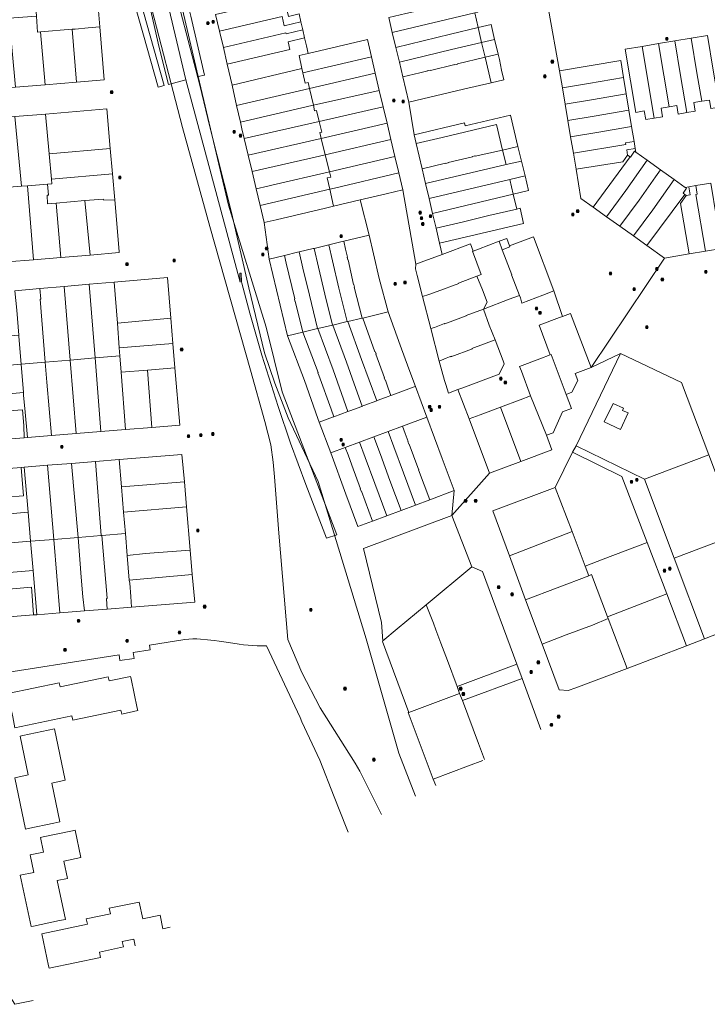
# Model space of a CAD drawing. Header units: metres. Extents: x 163628 to 167676, y 402708 to 405373.
# Tile 262 of 656: x 166052 to 166314, y 403571 to 403946. Entities that reach past the tile are written whole.
import ezdxf

# ---------------------------------------------------------------- set-up
doc = ezdxf.new("R2010")
doc.units = ezdxf.units.M
doc.layers.get('0').update_dxf_attribs({"lineweight": 25})
for name, color, linetype, lineweight in [('X-CA190022.004-UO-BGT_Ondergrond$0$GE_314_WGDRijbaanLokaleweg_Vlak_GEM', 253, 'Continuous', 9), ('X-CA190022.004-UO-BGT_Ondergrond$0$GE_316_WGDFietspad_Vlak_GEM', 253, 'Continuous', 9), ('X-CA190022.004-UO-BGT_Ondergrond$0$GE_367_OWGBerm_groenvoorziening_grasenk_GEM', 253, 'Continuous', 9), ('X-CA190022.004-UO-KAD_Percelen$0$B-WE-KG-GRENS_PERCEEL-GV', 150, 'Continuous', 9), ('X-CA190022.004-UO-WHM_Riolering gemeente_NLCS$0$B-WE-RI-PUT-S', 214, 'Continuous', 15)]:
    doc.layers.add(name, color=color, linetype=linetype, lineweight=lineweight)

# ---------------------------------------------------------------- blocks, each defined once
blk = doc.blocks.new('X-CA190022.004-UO-WHM_Riolering gemeente_NLCS$0$B-SRI-PUT_BETON-SO')
blk.add_line((-1.4, -1.4), (1.4, 1.4))
at = {"lineweight": -3, "flags": 128}
blk.add_lwpolyline([(2, -2), (2, 2), (-2, 2), (-2, -2)], close=True, dxfattribs=at)
at = {"lineweight": -3}
blk.add_circle((0, 0), 2, dxfattribs=at)

msp = doc.modelspace()

# ---------------------------------------------------------------- linework, layer by layer
at = {"layer": 'X-CA190022.004-UO-BGT_Ondergrond$0$GE_314_WGDRijbaanLokaleweg_Vlak_GEM', "flags": 128}
msp.add_lwpolyline([(166097.487, 404006.185), (166100.824, 403988.903), (166101.162, 403987.154), (166103.808, 403973.453), (166107.416, 403957.069), (166115.481, 403922.678), (166108.847, 403920.951), (166105.342, 403935.017), (166100.478, 403956.239), (166096.466, 403974.247), (166096.169, 403975.581), (166091.091, 404002.533), (166089.751, 404008.786), (166089.482, 404009.916), (166083.752, 404033.896), (166078.383, 404055.611), (166074.629, 404070.389), (166069.36, 404089.34), (166073.545, 404090.058), (166075.057, 404083.886)], dxfattribs=at)
at = {"layer": 'X-CA190022.004-UO-BGT_Ondergrond$0$GE_316_WGDFietspad_Vlak_GEM', "flags": 128}
for points in [[(166100.229, 404027.773), (166105.14, 404006.821), (166107.65, 403988.94), (166107.95, 403987.46), (166117.016, 403948.475), (166117.39, 403946.867), (166122.599, 403924.468), (166120.182, 403923.925), (166105.29, 403987.48), (166102.74, 404006.291), (166098.132, 404025.998), (166097.804, 404027.401), (166094.728, 404040.554), (166093.27, 404046.791), (166084.195, 404091.749), (166086.663, 404092.126), (166086.652, 404091.691), (166088.409, 404083.505), (166095.68, 404047.181), (166097.384, 404039.912), (166099.889, 404029.223), (166100.229, 404027.773)], [(166062.878, 404078.502), (166089.798, 403982.638), (166090.15, 403981.386), (166107.237, 403920.563), (166104.903, 403919.887), (166099.351, 403939.649), (166089.547, 403974.545)]]:
    msp.add_lwpolyline(points, dxfattribs=at)
at = {"layer": 'X-CA190022.004-UO-BGT_Ondergrond$0$GE_367_OWGBerm_groenvoorziening_grasenk_GEM', "flags": 128}
msp.add_lwpolyline([(166105.29, 403987.48), (166120.182, 403923.925), (166131.66, 403874.94), (166145.99, 403828.63), (166152.13, 403803.99), (166172.945, 403749.605), (166169.008, 403748.245), (166161.069, 403768.734), (166155.255, 403784.442), (166150.534, 403798.418), (166144.39, 403817.866), (166139.835, 403833.926), (166136.805, 403845.35), (166136.689, 403845.787), (166136.542, 403849.134), (166136.065, 403849.134), (166136.081, 403845.648), (166134.8, 403850.894), (166115.481, 403922.678), (166107.416, 403957.069)], dxfattribs=at)
at = {"layer": 'X-CA190022.004-UO-KAD_Percelen$0$B-WE-KG-GRENS_PERCEEL-GV', "flags": 128}
for points in [[(166189.888, 403643.124), (166181.677, 403659.566), (166179.85, 403662.719), (166166.617, 403683.729), (166159.607, 403697.189), (166154.321, 403709.702), (166150.908, 403750.133), (166149.165, 403771.684), (166148.703, 403777.215), (166147.78, 403783.763), (166145.563, 403792.707), (166140.03, 403812.236), (166124.623, 403866.885), (166114.252, 403904.557), (166101.67, 403953.037), (166087.632, 404007.415), (166077.286, 404049.019), (166064.977, 404098.222), (166057.063, 404129.323), (165993.728, 404104.691)], [(166202.866, 403650.054), (166196.511, 403666.512), (166184.058, 403709.921), (166165.8, 403769.909), (166154.339, 403794.029), (166149.381, 403807.207), (166145.398, 403818.769), (166139.377, 403843.59), (166132.822, 403872.158), (166124.625, 403904.843), (166120.797, 403920.653), (166108.961, 403965.882)], [(166108.961, 403965.882), (166120.797, 403920.653), (166124.625, 403904.843), (166132.822, 403872.158), (166139.377, 403843.59), (166145.398, 403818.769), (166149.381, 403807.207), (166154.339, 403794.029), (166165.8, 403769.909), (166184.058, 403709.921), (166196.511, 403666.512), (166202.866, 403650.054)], [(166101.67, 403953.037), (166114.252, 403904.557), (166124.623, 403866.885), (166140.03, 403812.236), (166145.563, 403792.707), (166147.78, 403783.763), (166148.703, 403777.215), (166149.165, 403771.684), (166150.908, 403750.133), (166154.321, 403709.702), (166159.607, 403697.189), (166166.617, 403683.729), (166179.85, 403662.719), (166181.677, 403659.566), (166189.888, 403643.124)], [(166186.475, 403754.799), (166180.911, 403752.723), (166176.309, 403765.055), (166170.577, 403780.783), (166166.195, 403792.412), (166165.68, 403793.88), (166160.615, 403808.317), (166154.155, 403825.304), (166147.142, 403854.462), (166145.245, 403868.454), (166143.731, 403874.839), (166142.232, 403881.16), (166140.664, 403887.771), (166139.181, 403894.025), (166137.693, 403900.3), (166136.819, 403903.987), (166136.207, 403906.565), (166134.709, 403912.873), (166133.152, 403920.648), (166131.25, 403928.693), (166129.777, 403934.928), (166128.282, 403941.251), (166126.786, 403947.585)], [(166158.538, 403947.763), (166159.243, 403944.744), (166159.949, 403941.725), (166160.654, 403938.706), (166161.364, 403935.667), (166162.053, 403932.716), (166184.499, 403938.011), (166186.045, 403931.452), (166187.5, 403925.271), (166189.051, 403918.688), (166190.529, 403912.413), (166192.001, 403906.162), (166193.465, 403899.944), (166194.987, 403893.482), (166196.447, 403887.281), (166197.98, 403880.772), (166202.931, 403852.482), (166205, 403853.29), (166212.966, 403856.285), (166211.976, 403860.505), (166210.628, 403866.247), (166209.304, 403871.885), (166207.978, 403877.532), (166206.657, 403883.183), (166205.329, 403888.819), (166203.056, 403898.431), (166202.258, 403901.808), (166200.27, 403914.194), (166197.996, 403923.825), (166196.676, 403929.415), (166195.351, 403935.027), (166193.95, 403940.71), (166192.669, 403946.385)], [(166225.319, 403948.193), (166226.639, 403942.547), (166231.566, 403943.703), (166232.89, 403938.067), (166233.818, 403934.118), (166234.224, 403932.417), (166234.696, 403930.441), (166235.573, 403926.407), (166236.367, 403922.741), (166231.536, 403921.597), (166221.016, 403919.106), (166200.27, 403914.194), (166202.258, 403901.808), (166221.405, 403906.366), (166221.685, 403905.179), (166238.99, 403909.188), (166241.789, 403897.334), (166243.099, 403891.789), (166244.497, 403886.135), (166245.835, 403880.532), (166239.996, 403879.15), (166241.345, 403873.501), (166242.591, 403873.794), (166243.931, 403868.017), (166211.976, 403860.505), (166212.966, 403856.285), (166223.75, 403860.34), (166224.8, 403857.54), (166226.806, 403858.294), (166234.681, 403861.253), (166237.52, 403862.32), (166238.58, 403859.52), (166247.67, 403862.93), (166255.43, 403842.36), (166258.752, 403832.654), (166261.75, 403833.8), (166269.62, 403813.26), (166297.503, 403854.876), (166290.8, 403859.652), (166285.686, 403863.296), (166280.559, 403866.949), (166275.445, 403870.592), (166270.32, 403874.243), (166265.734, 403877.511), (166263.879, 403888.636), (166262.848, 403894.818), (166261.81, 403901.043), (166260.776, 403907.24), (166259.737, 403913.47), (166258.701, 403919.682), (166257.625, 403926.131), (166253.333, 403949.428)], [(166253.333, 403949.428), (166257.625, 403926.131), (166280.844, 403929.977), (166281.914, 403923.536), (166282.944, 403917.331), (166283.974, 403911.127), (166285.005, 403904.922), (166285.945, 403899.259), (166286.39, 403896.58), (166286.63, 403895.132), (166290.868, 403892.111), (166296.002, 403888.451), (166301.137, 403884.791), (166305.387, 403881.762), (166306.76, 403881.99), (166309.413, 403882.431), (166315.112, 403883.379)], [(166314.596, 403915.004), (166311.637, 403914.506), (166308.629, 403914), (166309.176, 403910.751), (166305.964, 403910.21), (166302.746, 403909.669), (166302.199, 403912.918), (166299.214, 403912.416), (166296.222, 403911.913), (166296.769, 403908.663), (166293.537, 403908.119), (166290.349, 403907.583), (166289.802, 403910.832), (166286.563, 403910.287), (166282.575, 403934.342), (166289.012, 403935.417), (166295.234, 403936.456), (166301.456, 403937.495), (166307.696, 403938.537), (166313.905, 403939.574)], [(166319.274, 403858.514), (166313.052, 403857.474), (166306.855, 403856.439), (166297.503, 403854.876), (166269.62, 403813.26)], [(166050.4, 403842.448), (166059.946, 403843.271), (166069.166, 403844.066), (166078.751, 403844.891), (166088.275, 403845.712), (166108.521, 403847.457), (166109.793, 403831.969), (166110.582, 403822.367), (166111.347, 403813.054), (166113.18, 403791.244), (166102.558, 403790.396), (166092.569, 403789.598), (166083.219, 403788.852), (166073.798, 403788.099), (166064.44, 403787.352), (166055.294, 403786.621), (166054.063, 403786.523), (166031.6, 403784.73)], [(166321.405, 403713.349), (166312.699, 403709.977), (166305.892, 403707.348), (166283.252, 403698.724), (166263.757, 403691.3), (166260.923, 403690.383), (166257.416, 403690.574), (166250.965, 403707.976), (166244.708, 403724.853), (166238.514, 403741.559), (166232.186, 403758.629), (166255.98, 403767.592), (166262.513, 403780.947), (166263.911, 403783.42), (166280.715, 403818.573), (166269.62, 403813.26), (166263.544, 403810.932), (166264.546, 403808.314), (166262.325, 403803.841), (166260.109, 403802.937), (166262.1, 403797.57), (166258.71, 403796.32), (166255.17, 403788.42), (166252.6, 403787.42), (166254.64, 403781.93), (166242.902, 403777.52), (166230.9, 403773.01)], [(166269.62, 403813.26), (166280.715, 403818.573), (166303.939, 403807.569), (166314.305, 403780.056), (166325.669, 403749.892), (166336.403, 403721.358)], [(166032.501, 403773.58), (166052.909, 403775.209), (166053.999, 403775.296), (166062.926, 403776.009), (166071.985, 403776.731), (166081.173, 403777.464), (166090.132, 403778.179), (166114.01, 403780.084), (166114.91, 403769.667), (166115.724, 403760.23), (166117.145, 403743.779), (166117.947, 403734.488), (166118.875, 403723.981), (166094.796, 403722.054), (166085.618, 403721.32), (166076.9, 403720.622), (166067.568, 403719.876), (166058.841, 403719.177), (166057.614, 403719.079), (166037.29, 403717.454)], [(166230.9, 403773.01), (166216.579, 403756.956), (166224.285, 403737.383), (166228.343, 403735.601), (166241.33, 403700.36), (166243.361, 403694.899), (166250.504, 403675.491)], [(166210.61, 403654.189), (166209.526, 403656.626), (166200.076, 403681.951), (166200.247, 403682.015), (166190.246, 403708.953), (166190.456, 403709.176), (166189.841, 403716.17), (166183.101, 403744.339), (166216.579, 403756.956), (166217.537, 403766.39), (166208.211, 403762.91), (166202.777, 403760.882), (166197.343, 403758.854), (166191.909, 403756.827), (166186.475, 403754.799)], [(166336.403, 403721.358), (166325.669, 403749.892), (166301.146, 403740.668), (166312.699, 403709.977), (166321.405, 403713.349)], [(166177.25, 403636.376), (166176.502, 403638.281), (166171.935, 403649.907), (166166.453, 403663.863), (166159.653, 403678.401), (166158.904, 403680.002), (166146.103, 403707.373), (166144.364, 403707.328), (166142.625, 403707.34), (166140.887, 403707.408), (166139.153, 403707.533), (166137.423, 403707.715), (166135.7, 403707.953), (166131.722, 403708.574), (166129.921, 403708.897), (166128.109, 403709.155), (166126.289, 403709.35), (166123.698, 403709.639), (166121.099, 403709.83), (166119.604, 403709.922), (166118.108, 403709.955), (166116.609, 403709.838), (166115.112, 403709.703), (166101.622, 403707.608), (166101.918, 403705.744), (166095.492, 403704.752), (166095.825, 403702.542), (166090.437, 403701.692), (166090.098, 403703.902), (166038.466, 403695.821)], [(166038.466, 403695.821), (166090.098, 403703.902), (166090.437, 403701.692), (166095.825, 403702.542), (166095.492, 403704.752), (166101.918, 403705.744), (166101.622, 403707.608), (166115.112, 403709.703), (166116.609, 403709.838), (166118.108, 403709.955), (166119.604, 403709.922), (166121.099, 403709.83), (166123.698, 403709.639), (166126.289, 403709.35), (166128.109, 403709.155), (166129.921, 403708.897), (166131.722, 403708.574), (166135.7, 403707.953), (166137.423, 403707.715), (166139.153, 403707.533), (166140.887, 403707.408), (166142.625, 403707.34), (166144.364, 403707.328), (166146.103, 403707.373), (166158.904, 403680.002), (166159.653, 403678.401), (166166.453, 403663.863), (166171.935, 403649.907), (166176.502, 403638.281), (166177.25, 403636.376)], [(166038.466, 403695.821), (166045.792, 403631.259), (166042.966, 403630.656), (166046.522, 403598.828), (166044.704, 403595.865), (166046.892, 403576.499), (166050.442, 403570.918), (166057.39, 403572.376)], [(166250.504, 403675.491), (166243.361, 403694.899), (166220.628, 403686.512), (166226.788, 403670.128), (166229.024, 403664.022)], [(166229.024, 403664.022), (166226.788, 403670.128), (166220.628, 403686.512), (166219.607, 403689.229), (166200.247, 403682.015)], [(166200.247, 403682.015), (166200.076, 403681.951), (166209.526, 403656.626), (166222.988, 403661.706), (166228.398, 403663.687)], [(166228.398, 403663.687), (166222.988, 403661.706), (166209.526, 403656.626), (166210.61, 403654.189)], [(166057.39, 403572.376), (166050.442, 403570.918), (166046.892, 403576.499), (166044.704, 403595.865), (166046.522, 403598.828), (166042.966, 403630.656), (166045.792, 403631.259)], [(166109.518, 403600.21), (166106.736, 403599.632), (166105.659, 403604.791), (166099.079, 403603.441), (166097.745, 403609.846), (166086.347, 403607.456), (166086.784, 403605.358), (166077.639, 403603.448), (166078.07, 403601.353), (166060.765, 403597.719)], [(166063.3, 403585.61), (166060.765, 403597.719), (166078.07, 403601.353), (166077.639, 403603.448), (166086.784, 403605.358), (166086.347, 403607.456), (166097.745, 403609.846), (166099.079, 403603.441), (166105.659, 403604.791), (166106.736, 403599.632), (166109.518, 403600.21)], [(166060.765, 403597.719), (166063.3, 403585.61), (166063.505, 403584.631), (166083.022, 403588.699), (166082.612, 403590.809), (166091.754, 403592.747), (166091.314, 403594.846), (166095.706, 403595.766), (166096.251, 403593.126)], [(166096.251, 403593.126), (166095.706, 403595.766), (166091.314, 403594.846), (166091.754, 403592.747), (166082.612, 403590.809), (166083.022, 403588.699), (166063.505, 403584.631), (166063.3, 403585.61)]]:
    msp.add_lwpolyline(points, dxfattribs=at)
for points in [[(166014.396, 403945.134), (166012.071, 403969.535), (166023.178, 403970.428), (166034.237, 403971.316), (166045.337, 403972.208), (166056.382, 403973.096), (166080.115, 403975.003), (166081.22, 403961.582), (166082.006, 403952.029), (166082.763, 403942.831), (166084.427, 403922.625), (166073.927, 403921.756), (166062.029, 403920.77), (166050.703, 403919.832), (166039.369, 403918.893), (166036.058, 403918.619), (166016.244, 403916.978), (166015.338, 403927.413), (166014.78, 403933.839), (166013.804, 403945.074)], [(166082.763, 403942.831), (166082.006, 403952.029), (166058.4, 403950.032), (166058.671, 403946.939), (166059.112, 403940.807), (166060.223, 403940.902), (166072.272, 403941.933), (166073.37, 403942), (166078.35, 403942.43)], [(166128.282, 403941.251), (166152.078, 403946.839), (166152.92, 403943.24), (166159.243, 403944.744), (166158.538, 403947.763), (166154.52, 403946.811), (166152.987, 403953.277), (166152.89, 403953.683), (166126.786, 403947.585)], [(166225.319, 403948.193), (166226.516, 403948.473), (166226.087, 403950.292), (166225.186, 403954.117), (166213.478, 403951.362), (166213.448, 403951.488), (166212.474, 403951.261), (166212.504, 403951.134), (166203.205, 403948.779), (166199.11, 403947.93), (166192.669, 403946.385), (166193.95, 403940.71)], [(166225.319, 403948.193), (166193.95, 403940.71), (166195.351, 403935.027), (166216.115, 403940.076), (166226.639, 403942.547)], [(166060.223, 403940.902), (166059.112, 403940.807), (166058.671, 403946.939), (166048.238, 403946.117), (166050.703, 403919.832), (166062.029, 403920.77)], [(166128.282, 403941.251), (166129.777, 403934.928), (166153.557, 403940.508), (166153.626, 403940.216), (166159.949, 403941.725), (166159.243, 403944.744), (166152.92, 403943.24), (166152.078, 403946.839)], [(166231.566, 403943.703), (166226.639, 403942.547), (166227.959, 403936.9), (166232.89, 403938.067)], [(166072.272, 403941.933), (166060.223, 403940.902), (166062.029, 403920.77), (166073.927, 403921.756)], [(166073.927, 403921.756), (166084.427, 403922.625), (166082.763, 403942.831), (166078.35, 403942.43), (166073.37, 403942), (166072.272, 403941.933)], [(166131.25, 403928.693), (166155.039, 403934.167), (166154.333, 403937.191), (166160.654, 403938.706), (166159.949, 403941.725), (166153.626, 403940.216), (166153.557, 403940.508), (166129.777, 403934.928)], [(166196.676, 403929.415), (166216.466, 403934.181), (166227.959, 403936.9), (166226.639, 403942.547), (166216.115, 403940.076), (166195.351, 403935.027)], [(166133.152, 403920.648), (166159.63, 403926.941), (166158.571, 403931.887), (166162.053, 403932.716), (166161.364, 403935.667), (166160.654, 403938.706), (166154.333, 403937.191), (166155.039, 403934.167), (166131.25, 403928.693)], [(166162.053, 403932.716), (166158.571, 403931.887), (166159.63, 403926.941), (166159.974, 403925.337), (166186.045, 403931.452), (166184.499, 403938.011)], [(166197.996, 403923.825), (166204.41, 403925.39), (166207.529, 403926.053), (166207.5, 403926.18), (166208.47, 403926.4), (166208.499, 403926.273), (166217.781, 403928.553), (166217.811, 403928.426), (166218.785, 403928.654), (166218.755, 403928.78), (166229.278, 403931.254), (166227.959, 403936.9), (166216.466, 403934.181), (166196.676, 403929.415)], [(166234.224, 403932.417), (166233.818, 403934.118), (166232.89, 403938.067), (166227.959, 403936.9), (166229.278, 403931.254)], [(166295.234, 403936.456), (166289.012, 403935.417), (166293.537, 403908.119), (166296.769, 403908.663), (166296.222, 403911.913), (166299.214, 403912.416)], [(166295.234, 403936.456), (166299.214, 403912.416), (166302.199, 403912.918), (166302.746, 403909.669), (166305.964, 403910.21), (166303.629, 403924.298), (166301.456, 403937.495)], [(166307.696, 403938.537), (166301.456, 403937.495), (166303.629, 403924.298), (166305.964, 403910.21), (166309.176, 403910.751), (166308.629, 403914), (166311.637, 403914.506), (166309.834, 403925.339)], [(166313.905, 403939.574), (166307.696, 403938.537), (166309.834, 403925.339), (166311.637, 403914.506), (166314.596, 403915.004), (166315.143, 403911.755), (166318.39, 403912.301), (166316.049, 403926.38)], [(166236.367, 403922.741), (166235.573, 403926.407), (166234.696, 403930.441), (166234.224, 403932.417), (166229.278, 403931.254), (166231.536, 403921.597)], [(166289.012, 403935.417), (166282.575, 403934.342), (166286.563, 403910.287), (166289.802, 403910.832), (166290.349, 403907.583), (166293.537, 403908.119)], [(166186.045, 403931.452), (166159.974, 403925.337), (166160.817, 403921.407), (166161.946, 403921.695), (166162.496, 403919.333), (166187.5, 403925.271)], [(166231.536, 403921.597), (166229.278, 403931.254), (166218.755, 403928.78), (166218.785, 403928.654), (166217.811, 403928.426), (166217.781, 403928.553), (166208.499, 403926.273), (166208.47, 403926.4), (166207.5, 403926.18), (166207.529, 403926.053), (166204.41, 403925.39), (166197.996, 403923.825), (166200.27, 403914.194), (166221.016, 403919.106)], [(166257.625, 403926.131), (166258.701, 403919.682), (166268.653, 403921.329), (166281.914, 403923.536), (166280.844, 403929.977)], [(166133.152, 403920.648), (166134.709, 403912.873), (166162.496, 403919.333), (166161.946, 403921.695), (166160.817, 403921.407), (166159.974, 403925.337), (166159.63, 403926.941)], [(166187.5, 403925.271), (166162.496, 403919.333), (166163.972, 403912.999), (166189.051, 403918.688)], [(166258.701, 403919.682), (166259.737, 403913.47), (166269.687, 403915.114), (166282.944, 403917.331), (166281.914, 403923.536), (166268.653, 403921.329)], [(166134.709, 403912.873), (166136.207, 403906.565), (166163.387, 403912.866), (166163.972, 403912.999), (166162.496, 403919.333)], [(166189.051, 403918.688), (166163.972, 403912.999), (166164.455, 403910.927), (166165.15, 403911.063), (166166.192, 403906.834), (166190.529, 403912.413)], [(166260.776, 403907.24), (166270.72, 403908.9), (166283.974, 403911.127), (166282.944, 403917.331), (166269.687, 403915.114), (166259.737, 403913.47)], [(166019.362, 403879.885), (166017.123, 403905.952), (166028.085, 403906.856), (166039.139, 403907.767), (166050.475, 403908.702), (166062.151, 403909.665), (166085.453, 403911.586), (166086.76, 403896.57), (166087.601, 403886.899), (166088.463, 403877), (166090.146, 403857.401), (166090.182, 403856.978), (166079.071, 403856.03), (166067.961, 403855.101), (166057.607, 403854.235), (166047.6, 403853.399), (166044.195, 403853.114), (166021.89, 403851.25), (166020.886, 403862.146), (166020.28, 403869.201)], [(166063.52, 403894.494), (166062.151, 403909.665), (166050.475, 403908.702), (166053.034, 403882.194), (166055.265, 403882.371), (166062.853, 403882.971), (166064.548, 403883.105), (166064.382, 403884.942)], [(166062.151, 403909.665), (166063.52, 403894.494), (166086.76, 403896.57), (166085.453, 403911.586)], [(166136.207, 403906.565), (166136.819, 403903.987), (166137.693, 403900.3), (166166.192, 403906.834), (166165.15, 403911.063), (166164.455, 403910.927), (166163.972, 403912.999), (166163.387, 403912.866)], [(166190.529, 403912.413), (166166.192, 403906.834), (166167.179, 403902.826), (166166.451, 403902.702), (166167.003, 403900.418), (166192.001, 403906.162)], [(166260.776, 403907.24), (166261.81, 403901.043), (166271.755, 403902.675), (166285.005, 403904.922), (166283.974, 403911.127), (166270.72, 403908.9)], [(166050.475, 403908.702), (166039.139, 403907.767), (166041.678, 403881.296), (166045.002, 403881.559), (166053.034, 403882.194)], [(166137.693, 403900.3), (166139.181, 403894.025), (166167.003, 403900.418), (166166.451, 403902.702), (166167.179, 403902.826), (166166.192, 403906.834)], [(166192.001, 403906.162), (166167.003, 403900.418), (166168.513, 403894.184), (166193.465, 403899.944)], [(166235.95, 403895.955), (166241.789, 403897.334), (166238.99, 403909.188), (166221.685, 403905.179), (166221.405, 403906.366), (166202.258, 403901.808), (166203.056, 403898.431), (166212.94, 403900.76), (166233.659, 403905.658)], [(166203.056, 403898.431), (166205.329, 403888.819), (166214.213, 403890.937), (166214.24, 403890.82), (166215.21, 403891.05), (166215.18, 403891.176), (166224.475, 403893.346), (166224.445, 403893.473), (166225.419, 403893.702), (166225.446, 403893.585), (166235.95, 403895.955), (166233.659, 403905.658), (166212.94, 403900.76)], [(166261.81, 403901.043), (166262.848, 403894.818), (166282.824, 403898.12), (166282.725, 403898.724), (166285.945, 403899.259), (166285.005, 403904.922), (166271.755, 403902.675)], [(166139.181, 403894.025), (166140.664, 403887.771), (166164.6, 403893.281), (166168.513, 403894.184), (166167.003, 403900.418)], [(166193.465, 403899.944), (166168.513, 403894.184), (166170.086, 403887.684), (166194.987, 403893.482)], [(166262.848, 403894.818), (166263.879, 403888.636), (166281.68, 403891.518), (166283.47, 403894.03), (166283.169, 403896.045), (166286.39, 403896.58), (166285.945, 403899.259), (166282.725, 403898.724), (166282.824, 403898.12)], [(166064.382, 403884.942), (166087.601, 403886.899), (166086.76, 403896.57), (166063.52, 403894.494)], [(166206.657, 403883.183), (166237.26, 403890.41), (166235.95, 403895.955), (166225.446, 403893.585), (166225.419, 403893.702), (166224.445, 403893.473), (166224.475, 403893.346), (166215.18, 403891.176), (166215.21, 403891.05), (166214.24, 403890.82), (166214.213, 403890.937), (166205.329, 403888.819)], [(166241.789, 403897.334), (166235.95, 403895.955), (166237.26, 403890.41), (166243.099, 403891.789)], [(166270.32, 403874.243), (166275.445, 403870.592), (166282.784, 403880.528), (166290.868, 403892.111), (166286.63, 403895.132), (166286.1, 403895.51), (166284.513, 403893.286), (166284.424, 403893.349)], [(166286.63, 403895.132), (166286.39, 403896.58), (166283.169, 403896.045), (166283.47, 403894.03), (166284.424, 403893.349), (166284.513, 403893.286), (166286.1, 403895.51)], [(166140.664, 403887.771), (166142.232, 403881.16), (166146.685, 403882.237), (166148.159, 403882.583), (166170.086, 403887.684), (166168.513, 403894.184), (166164.6, 403893.281)], [(166194.987, 403893.482), (166170.086, 403887.684), (166170.568, 403885.693), (166169.212, 403885.352), (166170.203, 403881.066), (166172.042, 403881.498), (166196.447, 403887.281)], [(166207.978, 403877.532), (166238.657, 403884.759), (166244.497, 403886.135), (166243.099, 403891.789), (166237.26, 403890.41), (166206.657, 403883.183)], [(166263.879, 403888.636), (166265.734, 403877.511), (166270.32, 403874.243), (166284.424, 403893.349), (166283.47, 403894.03), (166281.68, 403891.518)], [(166280.559, 403866.949), (166287.91, 403876.873), (166294.085, 403885.762), (166296.002, 403888.451), (166290.868, 403892.111), (166282.784, 403880.528), (166275.445, 403870.592)], [(166142.232, 403881.16), (166143.731, 403874.839), (166170.203, 403881.066), (166169.212, 403885.352), (166170.568, 403885.693), (166170.086, 403887.684), (166148.159, 403882.583), (166146.685, 403882.237)], [(166196.447, 403887.281), (166172.042, 403881.498), (166170.203, 403881.066), (166171.696, 403874.604), (166181.762, 403876.991), (166191.62, 403879.29), (166197.98, 403880.772)], [(166280.559, 403866.949), (166285.686, 403863.296), (166293.029, 403873.225), (166301.137, 403884.791), (166296.002, 403888.451), (166294.085, 403885.762), (166287.91, 403876.873)], [(166077.104, 403876.713), (166084.2, 403877.34), (166084.261, 403876.862), (166088.463, 403877), (166087.601, 403886.899), (166064.382, 403884.942), (166064.548, 403883.105), (166062.853, 403882.971), (166063.245, 403878.783), (166062.711, 403878.78), (166062.9, 403875.459), (166066.187, 403875.749)], [(166207.978, 403877.532), (166209.304, 403871.885), (166239.996, 403879.15), (166238.657, 403884.759)], [(166239.996, 403879.15), (166245.835, 403880.532), (166244.497, 403886.135), (166238.657, 403884.759)], [(166290.8, 403859.652), (166305.222, 403879.1), (166304.565, 403879.568), (166305.88, 403881.41), (166305.387, 403881.762), (166301.137, 403884.791), (166293.029, 403873.225), (166285.686, 403863.296)], [(166057.607, 403854.235), (166055.265, 403882.371), (166053.034, 403882.194), (166045.002, 403881.559), (166045.949, 403871.292), (166047.6, 403853.399)], [(166067.961, 403855.101), (166066.187, 403875.749), (166062.9, 403875.459), (166062.711, 403878.78), (166063.245, 403878.783), (166062.853, 403882.971), (166055.265, 403882.371), (166057.607, 403854.235)], [(166143.731, 403874.839), (166145.245, 403868.454), (166149.78, 403869.44), (166168.63, 403873.89), (166171.696, 403874.604), (166170.203, 403881.066)], [(166192.47, 403834.356), (166196.96, 403821.73), (166200.27, 403812.78), (166202.757, 403806.054), (166207.126, 403794.366), (166212.97, 403778.63), (166217.537, 403766.39), (166216.579, 403756.956), (166230.9, 403773.01), (166223.23, 403793.63), (166218.89, 403804.808), (166215.422, 403803.52), (166214.295, 403806.697), (166213.787, 403808.228), (166211.851, 403815.696), (166208.645, 403828.063), (166205.484, 403840.258), (166203.416, 403848.236), (166202.856, 403850.757), (166202.931, 403852.482), (166197.98, 403880.772), (166191.62, 403879.29), (166181.762, 403876.991), (166185.196, 403863.549), (166186.85, 403856.42), (166189.01, 403847.11)], [(166313.052, 403857.474), (166309.431, 403879.097), (166309.953, 403879.184), (166309.413, 403882.431), (166306.76, 403881.99), (166307.266, 403878.945), (166305.787, 403878.697), (166303.597, 403875.624), (166306.855, 403856.439)], [(166305.387, 403881.762), (166305.88, 403881.41), (166304.565, 403879.568), (166305.222, 403879.1), (166305.787, 403878.697), (166307.266, 403878.945), (166306.76, 403881.99)], [(166315.112, 403883.379), (166309.413, 403882.431), (166309.953, 403879.184), (166309.431, 403879.097), (166313.052, 403857.474), (166319.274, 403858.514), (166317.324, 403870.112)], [(166077.104, 403876.713), (166066.187, 403875.749), (166067.961, 403855.101), (166079.071, 403856.03)], [(166079.071, 403856.03), (166090.182, 403856.978), (166090.146, 403857.401), (166088.463, 403877), (166084.261, 403876.862), (166084.2, 403877.34), (166077.104, 403876.713)], [(166158.582, 403857.193), (166163.922, 403858.469), (166164.313, 403858.562), (166169.358, 403859.767), (166169.9, 403859.896), (166174.975, 403861.108), (166175.505, 403861.234), (166185.196, 403863.549), (166181.762, 403876.991), (166171.696, 403874.604), (166168.63, 403873.89), (166149.78, 403869.44), (166145.245, 403868.454), (166147.142, 403854.462), (166152.967, 403855.853), (166157.969, 403857.047)], [(166239.996, 403879.15), (166209.304, 403871.885), (166210.628, 403866.247), (166220.509, 403868.581), (166230.755, 403871.012), (166241.345, 403873.501)], [(166290.8, 403859.652), (166297.503, 403854.876), (166306.855, 403856.439), (166303.597, 403875.624), (166305.787, 403878.697), (166305.222, 403879.1)], [(166210.628, 403866.247), (166211.976, 403860.505), (166243.931, 403868.017), (166242.591, 403873.794), (166241.345, 403873.501), (166230.755, 403871.012), (166220.509, 403868.581)], [(166175.505, 403861.234), (166174.975, 403861.108), (166169.9, 403859.896), (166171.311, 403853.795), (166173.705, 403843.445), (166176.87, 403830.671), (166177.054, 403830.714), (166182.514, 403832.004), (166179.52, 403843.815), (166179.646, 403843.845), (166179.415, 403844.812), (166179.289, 403844.782), (166177.227, 403854.17), (166177.1, 403854.14), (166176.88, 403855.12), (166177.007, 403855.149), (166176.2, 403858.25)], [(166192.47, 403834.356), (166189.01, 403847.11), (166186.85, 403856.42), (166185.196, 403863.549), (166175.505, 403861.234), (166176.2, 403858.25), (166177.007, 403855.149), (166176.88, 403855.12), (166177.1, 403854.14), (166177.227, 403854.17), (166179.289, 403844.782), (166179.415, 403844.812), (166179.646, 403843.845), (166179.52, 403843.815), (166182.514, 403832.004), (166182.747, 403832.059)], [(166242.364, 403840.659), (166239.316, 403848.437), (166239.416, 403848.435), (166235.825, 403858.033), (166234.681, 403861.253), (166226.806, 403858.294), (166224.8, 403857.54), (166224.502, 403857.428), (166227.79, 403848.571), (166226.184, 403847.943), (166228.31, 403842.82), (166230.04, 403838.13), (166228.62, 403835.425), (166238.44, 403839.17)], [(166238.58, 403859.52), (166237.52, 403862.32), (166234.681, 403861.253), (166235.825, 403858.033), (166238.73, 403859.123)], [(166238.58, 403859.52), (166238.73, 403859.123), (166235.825, 403858.033), (166239.416, 403848.435), (166239.316, 403848.437), (166242.364, 403840.659), (166242.78, 403839.71), (166243.268, 403837.713), (166251.2, 403840.76), (166255.43, 403842.36), (166247.67, 403862.93)], [(166158.582, 403857.193), (166157.969, 403857.047), (166152.967, 403855.853), (166153.67, 403852.92), (166154.634, 403848.732), (166156.868, 403839.413), (166156.742, 403839.383), (166156.974, 403838.416), (166157.1, 403838.446), (166159.936, 403826.67), (166165.58, 403828.003), (166162.475, 403840.756), (166160.032, 403851.071)], [(166164.313, 403858.562), (166163.922, 403858.469), (166158.582, 403857.193), (166160.032, 403851.071), (166162.475, 403840.756), (166165.58, 403828.003), (166165.668, 403828.024), (166171.224, 403829.337), (166168.297, 403841.127), (166165.904, 403851.46)], [(166169.9, 403859.896), (166169.358, 403859.767), (166164.313, 403858.562), (166165.904, 403851.46), (166168.297, 403841.127), (166171.224, 403829.337), (166171.36, 403829.369), (166176.87, 403830.671), (166173.705, 403843.445), (166171.311, 403853.795)], [(166227.79, 403848.571), (166224.502, 403857.428), (166224.8, 403857.54), (166223.75, 403860.34), (166212.966, 403856.285), (166205, 403853.29), (166202.931, 403852.482), (166202.856, 403850.757), (166203.416, 403848.236), (166205.484, 403840.258), (166207.87, 403841), (166211.021, 403842.109), (166219.247, 403845.208), (166219.215, 403845.362)], [(166159.936, 403826.67), (166157.1, 403838.446), (166156.974, 403838.416), (166156.742, 403839.383), (166156.868, 403839.413), (166154.634, 403848.732), (166153.67, 403852.92), (166152.967, 403855.853), (166147.142, 403854.462), (166154.155, 403825.304)], [(166089.466, 403830.137), (166109.793, 403831.969), (166108.521, 403847.457), (166088.275, 403845.712)], [(166227.79, 403848.571), (166219.215, 403845.362), (166219.247, 403845.208), (166211.021, 403842.109), (166207.87, 403841), (166205.484, 403840.258), (166208.645, 403828.063), (166210.07, 403828.49), (166213.87, 403829.924), (166213.924, 403829.812), (166222.103, 403832.833), (166222.028, 403832.958), (166228.62, 403835.425), (166230.04, 403838.13), (166228.31, 403842.82), (166226.184, 403847.943)], [(166059.946, 403843.271), (166050.4, 403842.448), (166051.17, 403834.99), (166051.97, 403825.558), (166052.02, 403824.97), (166052.897, 403814.463), (166062.043, 403815.242), (166060.117, 403839.179), (166060.306, 403839.234)], [(166062.043, 403815.242), (166071.485, 403816.045), (166069.166, 403844.066), (166059.946, 403843.271), (166060.306, 403839.234), (166060.117, 403839.179)], [(166080.986, 403816.854), (166078.751, 403844.891), (166069.166, 403844.066), (166071.485, 403816.045)], [(166089.466, 403830.137), (166088.275, 403845.712), (166078.751, 403844.891), (166080.986, 403816.854), (166090.421, 403817.658), (166090.187, 403820.717)], [(166223.23, 403793.63), (166227.46, 403795.21), (166235.075, 403798.087), (166242.6, 403800.93), (166246.6, 403802.43), (166243.07, 403811.78), (166242.327, 403813.574), (166250.09, 403816.56), (166254.08, 403818.07), (166249.848, 403829.291), (166257.54, 403832.19), (166258.752, 403832.654), (166255.43, 403842.36), (166251.2, 403840.76), (166243.268, 403837.713), (166242.78, 403839.71), (166242.364, 403840.659), (166238.44, 403839.17), (166228.62, 403835.425), (166230.878, 403829.39), (166233.118, 403823.772), (166236.092, 403815.824), (166236.578, 403814.649), (166234.673, 403810.75), (166220.86, 403805.54), (166218.89, 403804.808)], [(166233.118, 403823.772), (166230.878, 403829.39), (166228.62, 403835.425), (166222.028, 403832.958), (166222.103, 403832.833), (166213.924, 403829.812), (166213.87, 403829.924), (166210.07, 403828.49), (166208.645, 403828.063), (166211.851, 403815.696), (166214.47, 403816.78), (166216.35, 403817.48), (166216.29, 403817.286), (166224.435, 403820.319), (166224.27, 403820.466)], [(166090.187, 403820.717), (166110.582, 403822.367), (166109.793, 403831.969), (166089.466, 403830.137)], [(166193.42, 403802.57), (166192.4, 403805.38), (166191.362, 403808.405), (166191.24, 403808.36), (166190.9, 403809.3), (166191.021, 403809.346), (166187.717, 403818.319), (166187.839, 403818.364), (166187.495, 403819.295), (166187.373, 403819.25), (166182.747, 403832.059), (166182.514, 403832.004), (166177.054, 403830.714), (166182.296, 403816.318), (166188.067, 403800.573), (166188.573, 403800.762), (166192.432, 403802.201), (166193.026, 403802.423)], [(166193.42, 403802.57), (166194.161, 403802.847), (166202.25, 403805.864), (166202.757, 403806.054), (166200.27, 403812.78), (166196.96, 403821.73), (166192.47, 403834.356), (166182.747, 403832.059), (166187.373, 403819.25), (166187.495, 403819.295), (166187.839, 403818.364), (166187.717, 403818.319), (166191.021, 403809.346), (166190.9, 403809.3), (166191.24, 403808.36), (166191.362, 403808.405), (166192.4, 403805.38)], [(166258.752, 403832.654), (166257.54, 403832.19), (166249.848, 403829.291), (166254.08, 403818.07), (166254.443, 403818.208), (166260.109, 403802.937), (166262.325, 403803.841), (166264.546, 403808.314), (166263.544, 403810.932), (166269.62, 403813.26), (166261.75, 403833.8)], [(166171.79, 403794.5), (166177.135, 403796.494), (166171.509, 403812.338), (166165.668, 403828.024), (166165.58, 403828.003), (166159.936, 403826.67), (166165.801, 403811.288), (166165.679, 403811.243), (166166.023, 403810.313), (166170.74, 403797.31)], [(166182.55, 403798.514), (166180.131, 403805.288), (166176.568, 403815.262), (166171.36, 403829.369), (166171.224, 403829.337), (166165.668, 403828.024), (166171.509, 403812.338), (166177.135, 403796.494), (166177.886, 403796.774), (166182.345, 403798.438)], [(166182.55, 403798.514), (166183.107, 403798.722), (166188.067, 403800.573), (166182.296, 403816.318), (166177.054, 403830.714), (166176.87, 403830.671), (166171.36, 403829.369), (166176.568, 403815.262), (166180.131, 403805.288)], [(166052.897, 403814.463), (166052.02, 403824.97), (166051.97, 403825.558), (166028.41, 403823.488), (166029.318, 403812.456)], [(166159.936, 403826.67), (166154.155, 403825.304), (166160.615, 403808.317), (166165.68, 403793.88), (166166.195, 403792.412), (166171.311, 403794.321), (166171.79, 403794.5), (166170.74, 403797.31), (166166.023, 403810.313), (166165.679, 403811.243), (166165.801, 403811.288)], [(166233.118, 403823.772), (166224.27, 403820.466), (166224.435, 403820.319), (166216.29, 403817.286), (166216.35, 403817.48), (166214.47, 403816.78), (166211.851, 403815.696), (166213.787, 403808.228), (166214.295, 403806.697), (166215.422, 403803.52), (166218.89, 403804.808), (166220.86, 403805.54), (166234.673, 403810.75), (166236.578, 403814.649), (166236.092, 403815.824)], [(166100.886, 403812.254), (166111.347, 403813.054), (166110.582, 403822.367), (166090.187, 403820.717), (166090.421, 403817.658), (166090.893, 403811.49)], [(166071.485, 403816.045), (166062.043, 403815.242), (166062.653, 403807.66), (166064.44, 403787.352), (166073.798, 403788.099)], [(166083.219, 403788.852), (166080.986, 403816.854), (166071.485, 403816.045), (166073.798, 403788.099)], [(166090.893, 403811.49), (166090.421, 403817.658), (166080.986, 403816.854), (166083.219, 403788.852), (166092.569, 403789.598)], [(166254.08, 403818.07), (166250.09, 403816.56), (166242.327, 403813.574), (166243.07, 403811.78), (166246.6, 403802.43), (166252.6, 403787.42), (166255.17, 403788.42), (166258.71, 403796.32), (166262.1, 403797.57), (166260.109, 403802.937), (166254.443, 403818.208)], [(166280.715, 403818.573), (166263.911, 403783.42), (166289.841, 403770.701), (166314.305, 403780.056), (166303.939, 403807.569)], [(166053.795, 403803.718), (166052.897, 403814.463), (166029.318, 403812.456), (166030.213, 403801.581)], [(166062.043, 403815.242), (166052.897, 403814.463), (166053.795, 403803.718), (166053.8, 403802.57), (166054.21, 403797.59), (166055.294, 403786.621), (166064.44, 403787.352), (166062.653, 403807.66)], [(166102.558, 403790.396), (166100.886, 403812.254), (166090.893, 403811.49), (166092.569, 403789.598)], [(166102.558, 403790.396), (166113.18, 403791.244), (166111.347, 403813.054), (166100.886, 403812.254)], [(166197.828, 403790.91), (166207.126, 403794.366), (166202.757, 403806.054), (166202.25, 403805.864), (166194.161, 403802.847), (166193.42, 403802.57), (166193.026, 403802.423), (166192.432, 403802.201), (166188.573, 403800.762), (166188.067, 403800.573), (166183.107, 403798.722), (166182.55, 403798.514), (166182.345, 403798.438), (166177.886, 403796.774), (166177.135, 403796.494), (166171.79, 403794.5), (166171.311, 403794.321), (166166.195, 403792.412), (166170.577, 403780.783), (166176.117, 403782.842), (166181.55, 403784.861), (166186.972, 403786.876), (166192.476, 403788.921)], [(166030.213, 403801.581), (166030.742, 403795.152), (166049.88, 403796.89), (166053.37, 403797.18), (166053.86, 403791.2), (166054.063, 403786.523), (166055.294, 403786.621), (166054.21, 403797.59), (166053.8, 403802.57), (166053.795, 403803.718)], [(166242.902, 403777.52), (166254.64, 403781.93), (166252.6, 403787.42), (166246.6, 403802.43), (166242.6, 403800.93), (166235.075, 403798.087)], [(166235.075, 403798.087), (166227.46, 403795.21), (166223.23, 403793.63), (166230.9, 403773.01), (166242.902, 403777.52)], [(166274.58, 403792.52), (166280.712, 403789.609), (166283.686, 403795.935), (166281.593, 403796.919), (166281.954, 403797.689), (166277.962, 403799.566)], [(166274.58, 403792.52), (166277.962, 403799.566), (166281.954, 403797.689), (166281.593, 403796.919), (166283.686, 403795.935), (166280.712, 403789.609)], [(166054.063, 403786.523), (166053.86, 403791.2), (166053.37, 403797.18), (166049.88, 403796.89), (166030.742, 403795.152), (166031.6, 403784.73)], [(166207.126, 403794.366), (166197.828, 403790.91), (166198.88, 403788.06), (166200.042, 403785.055), (166199.92, 403785.01), (166200.27, 403784.07), (166200.392, 403784.115), (166203.641, 403775.176), (166203.763, 403775.221), (166204.11, 403774.282), (166203.988, 403774.237), (166208.211, 403762.91), (166217.537, 403766.39), (166212.97, 403778.63)], [(166202.777, 403760.882), (166208.211, 403762.91), (166203.988, 403774.237), (166204.11, 403774.282), (166203.763, 403775.221), (166203.641, 403775.176), (166200.392, 403784.115), (166200.27, 403784.07), (166199.92, 403785.01), (166200.042, 403785.055), (166198.88, 403788.06), (166197.828, 403790.91), (166192.476, 403788.921), (166194.613, 403783.042), (166198.204, 403773.163)], [(166191.909, 403756.827), (166197.343, 403758.854), (166193.108, 403770.208), (166189.5, 403780.072), (166186.972, 403786.876), (166181.55, 403784.861), (166183.701, 403778.994), (166187.316, 403769.131)], [(166197.343, 403758.854), (166202.777, 403760.882), (166198.204, 403773.163), (166194.613, 403783.042), (166192.476, 403788.921), (166186.972, 403786.876), (166189.5, 403780.072), (166193.108, 403770.208)], [(166170.577, 403780.783), (166176.309, 403765.055), (166180.911, 403752.723), (166186.475, 403754.799), (166182.222, 403766.177), (166182.1, 403766.132), (166181.753, 403767.071), (166181.875, 403767.116), (166178.616, 403776.053), (166177.18, 403780), (166176.117, 403782.842)], [(166186.475, 403754.799), (166191.909, 403756.827), (166187.316, 403769.131), (166183.701, 403778.994), (166181.55, 403784.861), (166176.117, 403782.842), (166177.18, 403780), (166178.616, 403776.053), (166181.875, 403767.116), (166181.753, 403767.071), (166182.1, 403766.132), (166182.222, 403766.177)], [(166281.281, 403771.728), (166290.863, 403746.651), (166298.384, 403727.128), (166305.892, 403707.348), (166312.699, 403709.977), (166301.146, 403740.668), (166289.841, 403770.701), (166263.911, 403783.42), (166262.513, 403780.947)], [(166114.01, 403780.084), (166090.132, 403778.179), (166090.997, 403767.763), (166114.91, 403769.667)], [(166281.281, 403771.728), (166262.513, 403780.947), (166255.98, 403767.592), (166262.361, 403750.762), (166267.329, 403737.658), (166274.219, 403740.352), (166290.863, 403746.651)], [(166314.305, 403780.056), (166289.841, 403770.701), (166301.146, 403740.668), (166325.669, 403749.892)], [(166033.405, 403762.811), (166053.793, 403764.433), (166052.909, 403775.209), (166032.501, 403773.58)], [(166055.473, 403758.21), (166053.999, 403775.296), (166052.909, 403775.209), (166053.793, 403764.433), (166033.405, 403762.811), (166033.952, 403756.306)], [(166056.432, 403747.097), (166065.258, 403747.81), (166062.926, 403776.009), (166053.999, 403775.296), (166055.473, 403758.21)], [(166071.985, 403776.731), (166062.926, 403776.009), (166065.258, 403747.81), (166074.567, 403748.561)], [(166074.567, 403748.561), (166083.247, 403749.262), (166081.173, 403777.464), (166071.985, 403776.731)], [(166083.247, 403749.262), (166083.502, 403749.282), (166092.474, 403750.006), (166091.792, 403758.207), (166090.997, 403767.763), (166090.132, 403778.179), (166081.173, 403777.464)], [(166115.724, 403760.23), (166114.91, 403769.667), (166090.997, 403767.763), (166091.792, 403758.207)], [(166255.98, 403767.592), (166232.186, 403758.629), (166238.514, 403741.559), (166262.361, 403750.762)], [(166115.724, 403760.23), (166091.792, 403758.207), (166092.474, 403750.006), (166093.163, 403741.719), (166100.08, 403742.42), (166105.06, 403742.83), (166117.145, 403743.779)], [(166056.432, 403747.097), (166055.473, 403758.21), (166033.952, 403756.306), (166034.873, 403745.357)], [(166206.847, 403722.958), (166224.285, 403737.383), (166216.579, 403756.956), (166183.101, 403744.339), (166189.841, 403716.17), (166190.456, 403709.176), (166195.788, 403713.809)], [(166074.567, 403748.561), (166065.258, 403747.81), (166067.568, 403719.876), (166076.9, 403720.622), (166076.34, 403725.96), (166075.675, 403733.491)], [(166085.618, 403721.32), (166085.321, 403725.205), (166085.528, 403725.433), (166083.502, 403749.282), (166083.247, 403749.262), (166074.567, 403748.561), (166075.675, 403733.491), (166076.34, 403725.96), (166076.9, 403720.622)], [(166093.942, 403732.354), (166093.163, 403741.719), (166092.474, 403750.006), (166083.502, 403749.282), (166085.528, 403725.433), (166085.321, 403725.205), (166085.618, 403721.32), (166094.796, 403722.054), (166094.56, 403726.15), (166094.15, 403731.13)], [(166267.329, 403737.658), (166262.361, 403750.762), (166238.514, 403741.559), (166244.708, 403724.853), (166268.73, 403733.963)], [(166057.392, 403735.975), (166056.432, 403747.097), (166034.873, 403745.357), (166035.815, 403734.151)], [(166056.432, 403747.097), (166057.392, 403735.975), (166058.841, 403719.177), (166067.568, 403719.876), (166065.258, 403747.81)], [(166267.329, 403737.658), (166268.73, 403733.963), (166269.725, 403734.412), (166275.796, 403718.396), (166298.384, 403727.128), (166290.863, 403746.651), (166274.219, 403740.352)], [(166093.942, 403732.354), (166117.947, 403734.488), (166117.145, 403743.779), (166105.06, 403742.83), (166100.08, 403742.42), (166093.163, 403741.719)], [(166228.343, 403735.601), (166224.285, 403737.383), (166206.847, 403722.958), (166209.597, 403715.924), (166210.554, 403713.395), (166212.391, 403708.376), (166214.922, 403701.69), (166218.621, 403691.852), (166241.33, 403700.36)], [(166035.815, 403734.151), (166036.343, 403727.878), (166056.792, 403729.66), (166056.91, 403728.08), (166057.614, 403719.079), (166058.841, 403719.177), (166057.392, 403735.975)], [(166093.942, 403732.354), (166094.15, 403731.13), (166094.56, 403726.15), (166094.796, 403722.054), (166118.875, 403723.981), (166117.947, 403734.488)], [(166276.068, 403717.679), (166275.796, 403718.396), (166269.725, 403734.412), (166268.73, 403733.963), (166244.708, 403724.853), (166250.965, 403707.976), (166260.13, 403711.47), (166270.146, 403715.215)], [(166036.343, 403727.878), (166037.29, 403717.454), (166057.614, 403719.079), (166056.91, 403728.08), (166056.792, 403729.66)], [(166275.796, 403718.396), (166276.068, 403717.679), (166283.252, 403698.724), (166305.892, 403707.348), (166298.384, 403727.128)], [(166206.847, 403722.958), (166195.788, 403713.809), (166190.456, 403709.176), (166190.246, 403708.953), (166200.247, 403682.015), (166219.607, 403689.229), (166218.621, 403691.852), (166214.922, 403701.69), (166212.391, 403708.376), (166210.554, 403713.395), (166209.597, 403715.924)], [(166283.252, 403698.724), (166276.068, 403717.679), (166270.146, 403715.215), (166260.13, 403711.47), (166250.965, 403707.976), (166257.416, 403690.574), (166260.923, 403690.383), (166263.757, 403691.3)], [(166241.33, 403700.36), (166218.621, 403691.852), (166219.607, 403689.229), (166220.628, 403686.512), (166243.361, 403694.899)], [(166047.98, 403688.21), (166047.774, 403689.189), (166067.314, 403693.284), (166067.637, 403691.741), (166085.957, 403695.521), (166086.292, 403694.038), (166094.454, 403695.689), (166094.66, 403694.71), (166096.99, 403683.64), (166097.196, 403682.661), (166091.157, 403681.339), (166090.78, 403682.899), (166072.525, 403679.097), (166072.178, 403680.657), (166050.517, 403676.142), (166049.63, 403680.36)], [(166047.774, 403689.189), (166047.98, 403688.21), (166049.63, 403680.36), (166050.517, 403676.142), (166072.178, 403680.657), (166072.525, 403679.097), (166090.78, 403682.899), (166091.157, 403681.339), (166097.196, 403682.661), (166096.99, 403683.64), (166094.66, 403694.71), (166094.454, 403695.689), (166086.292, 403694.038), (166085.957, 403695.521), (166067.637, 403691.741), (166067.314, 403693.284)], [(166054.502, 403637.553), (166050.407, 403657.114), (166055.577, 403658.195), (166052.502, 403672.953), (166053.48, 403673.16), (166065.538, 403675.717), (166069.618, 403656.166), (166064.496, 403655.069), (166067.571, 403640.313), (166065.33, 403639.84), (166055.48, 403637.76)], [(166052.502, 403672.953), (166055.577, 403658.195), (166050.407, 403657.114), (166054.502, 403637.553), (166055.48, 403637.76), (166065.33, 403639.84), (166067.571, 403640.313), (166064.496, 403655.069), (166069.618, 403656.166), (166065.538, 403675.717), (166053.48, 403673.16)], [(166056.611, 403600.485), (166052.526, 403620.014), (166057.636, 403621.084), (166056.294, 403627.745), (166061.323, 403628.759), (166060.261, 403634.424), (166061.24, 403634.63), (166072.37, 403636.97), (166073.349, 403637.176), (166075.538, 403626.78), (166069.127, 403625.411), (166070.474, 403618.818), (166066.58, 403617.999), (166069.671, 403603.219), (166067.43, 403602.75), (166057.59, 403600.69)], [(166073.349, 403637.176), (166072.37, 403636.97), (166061.24, 403634.63), (166060.261, 403634.424), (166061.323, 403628.759), (166056.294, 403627.745), (166057.636, 403621.084), (166052.526, 403620.014), (166056.611, 403600.485), (166057.59, 403600.69), (166067.43, 403602.75), (166069.671, 403603.219), (166066.58, 403617.999), (166070.474, 403618.818), (166069.127, 403625.411), (166075.538, 403626.78)]]:
    msp.add_lwpolyline(points, close=True, dxfattribs=at)

# ---------------------------------------------------------------- block references
at = {"layer": 'X-CA190022.004-UO-WHM_Riolering gemeente_NLCS$0$B-WE-RI-PUT-S', "xscale": 0.2, "yscale": 0.2, "zscale": 0.2}
for p in [(166123.888, 403944.256), (166125.84, 403944.736), (166298.416, 403938.304), (166254.832, 403929.6), (166252, 403924), (166087.264, 403918.016), (166194.608, 403914.784), (166198.112, 403914.464), (166133.888, 403902.88), (166136.272, 403901.44), (166090.368, 403885.504), (166204.56, 403872.128), (166264.48, 403872.704), (166205.072, 403870.016), (166208.496, 403870.816), (166262.656, 403871.456), (166205.568, 403867.84), (166174.528, 403863.232), (166146.208, 403858.464), (166111.024, 403853.92), (166144.736, 403856.224), (166093.12, 403852.512), (166294.592, 403850.688), (166313.248, 403849.6), (166198.816, 403845.536), (166276.992, 403848.992), (166296.688, 403846.752), (166195.056, 403845.024), (166286, 403843.008), (166248.8, 403835.68), (166250.176, 403834.016), (166290.784, 403828.544), (166113.904, 403820.032), (166235.232, 403808.992), (166236.992, 403807.552), (166208.208, 403798.272), (166208.752, 403797.056), (166211.968, 403798.24), (166116.48, 403787.072), (166121.2, 403787.52), (166125.744, 403787.904), (166174.576, 403785.728), (166068.352, 403783.04), (166175.328, 403783.936), (166284.976, 403769.728), (166286.992, 403770.464), (166221.888, 403762.528), (166225.696, 403762.528), (166120.064, 403751.2), (166297.488, 403735.936), (166299.504, 403736.672), (166234.448, 403729.632), (166239.536, 403726.912), (166122.64, 403722.208), (166163.008, 403720.992), (166074.704, 403716.832), (166113.104, 403712.352), (166093.136, 403709.248), (166069.536, 403705.76), (166249.536, 403701.056), (166246.8, 403697.376), (166176, 403691.008), (166220, 403691.008), (166220.992, 403688.992), (166254.496, 403677.216), (166257.248, 403680.384), (166187.008, 403664)]:
    msp.add_blockref('X-CA190022.004-UO-WHM_Riolering gemeente_NLCS$0$B-SRI-PUT_BETON-SO', p, dxfattribs=at)

doc.saveas('drawing.dxf')
